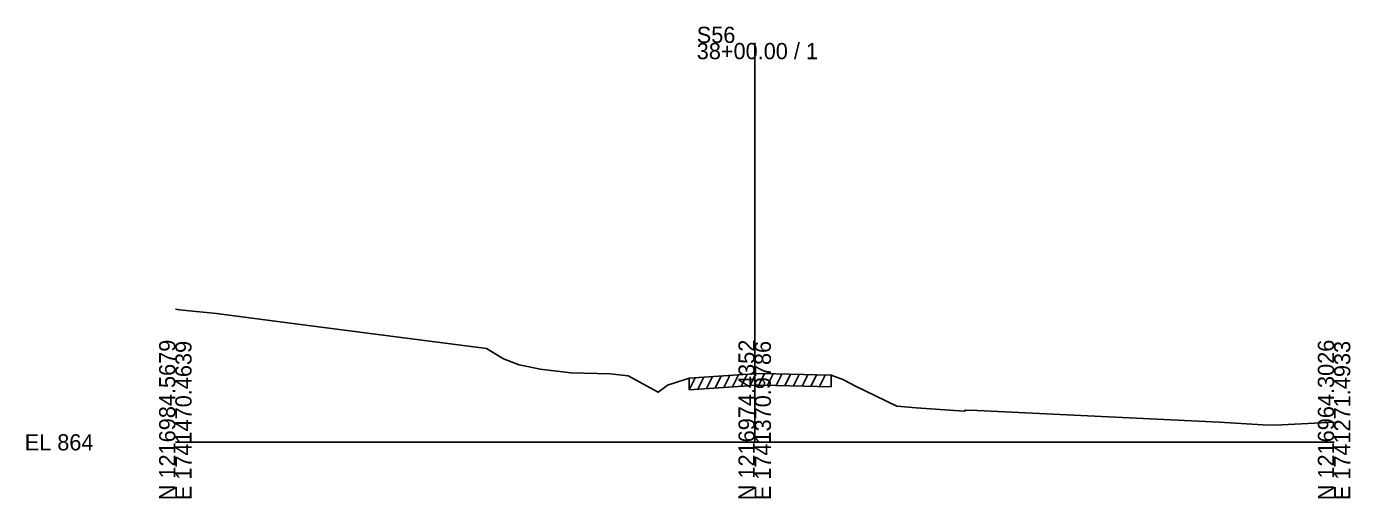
# Model space of a CAD drawing. Extents: x -26 to 1203, y -10 to 19541.
# Drawn here: x -25.7 to 202.8, y 12990.3 to 13071.7 of the extents above; entities that cross this region are included whole.
import ezdxf

# ---------------------------------------------------------------- set-up
doc = ezdxf.new("R2010")
doc.units = 0
for name, color, linetype in [('RD_GPK_XS_Cell', 7, 'Continuous'), ('RD_XS_ExGround', 7, 'Continuous'), ('RD_XS_ExPaveRet', 7, 'Continuous'), ('RD_XS_TX_Elev_EX', 7, 'Continuous')]:
    doc.layers.add(name, color=color, linetype=linetype)

msp = doc.modelspace()

# ---------------------------------------------------------------- linework, layer by layer
at = {"layer": 'RD_GPK_XS_Cell'}
for p, q in [((100, 13000), (100, 13068.86)), ((0, 13000), (100, 13000)), ((100, 13000), (200, 13000))]:
    msp.add_line(p, q, dxfattribs=at)
at = {"layer": 'RD_XS_ExGround'}
msp.add_lwpolyline([(0, 13022.95), (0.74, 13022.84), (7.08, 13022.18), (20.26, 13020.47), (53.68, 13016.15), (56.66, 13014.39), (59.34, 13013.37), (60.48, 13013.12), (62.99, 13012.59), (68.24, 13012), (75.06, 13011.83), (78.14, 13011.47), (83.36, 13008.63), (84.68, 13009.63), (85.08, 13009.88), (85.89, 13010.16), (88.69, 13011.05), (98.01, 13011.7), (100, 13011.83), (100.75, 13011.87), (103.63, 13011.8), (113.2, 13011.55), (115.19, 13010.83), (115.7, 13010.61), (117.26, 13009.72), (124.51, 13006.2), (127.85, 13005.95), (136.14, 13005.39), (136.45, 13005.52), (138.38, 13005.46), (180.15, 13003.47), (187.72, 13002.99), (189.85, 13002.95), (200, 13003.45)], dxfattribs=at)
at = {"layer": 'RD_XS_ExPaveRet'}
for p, q in [((88.69, 13009.05), (89.72, 13011.12)), ((88.69, 13009.05), (88.69, 13011.05)), ((90.19, 13009.15), (91.22, 13011.23)), ((91.69, 13009.26), (92.72, 13011.33)), ((93.19, 13009.36), (94.22, 13011.44)), ((94.69, 13009.47), (95.72, 13011.54)), ((96.19, 13009.57), (97.22, 13011.64)), ((97.69, 13009.68), (98.72, 13011.74)), ((99.19, 13009.77), (100.22, 13011.84)), ((100.69, 13009.87), (101.68, 13011.85)), ((102.19, 13009.84), (103.17, 13011.81)), ((103.69, 13009.8), (104.67, 13011.77)), ((105.19, 13009.76), (106.17, 13011.73)), ((106.69, 13009.72), (107.67, 13011.7)), ((108.19, 13009.68), (109.17, 13011.66)), ((109.69, 13009.64), (110.67, 13011.62)), ((111.19, 13009.61), (112.17, 13011.58)), ((113.2, 13011.55), (113.2, 13009.55)), ((88.69, 13009.05), (98.01, 13009.7)), ((98.01, 13009.7), (100, 13009.83)), ((100, 13009.83), (100.75, 13009.87)), ((100.75, 13009.87), (103.63, 13009.8)), ((103.63, 13009.8), (113.2, 13009.55))]:
    msp.add_line(p, q, dxfattribs=at)

# ---------------------------------------------------------------- texts
at = {"layer": 'RD_GPK_XS_Cell'}
for s, p in [('S56', (90, 13068.86)), ('38+00.00 / 1', (90, 13066.06)), ('EL 864', (-26, 12998.6))]:
    msp.add_text(s, height=2.8, dxfattribs=at).set_placement(p)
for s, p in [('N 1216984.5679', (0, 12990)), ('E 1741470.4639', (2.8, 12990)), ('N 1216974.4352', (100, 12990)), ('E 1741370.9786', (102.8, 12990)), ('N 1216964.3026', (200, 12990)), ('E 1741271.4933', (202.8, 12990))]:
    msp.add_text(s, height=2.8, rotation=90, dxfattribs=at).set_placement(p)
at = {"layer": 'RD_XS_TX_Elev_EX'}
msp.add_text('869.91', height=0.1, rotation=90, dxfattribs=at).set_placement((100.1, 13011.83))

doc.saveas('drawing.dxf')
